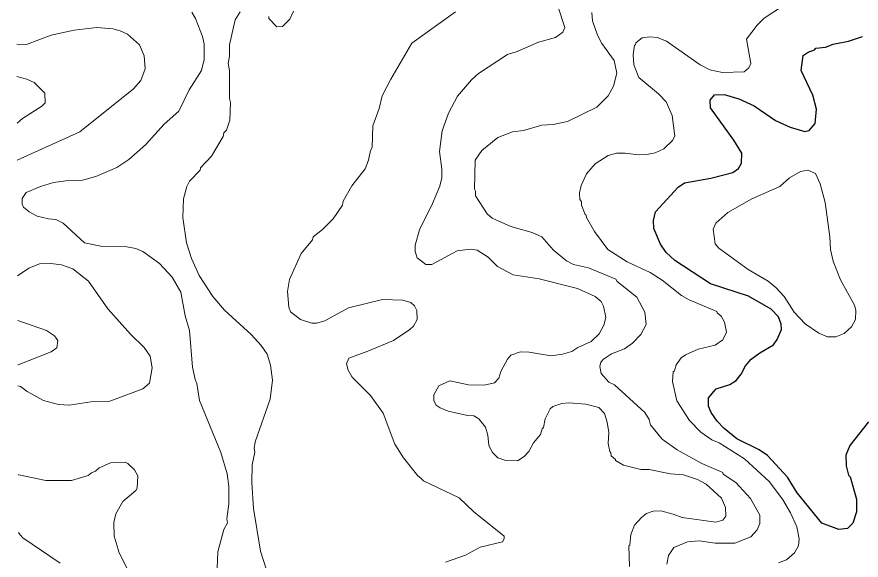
# Model space of a CAD drawing. Extents: x 447.8 to 473.9, y 7733.1 to 7760.8.
# Drawn here: x 447.844 to 450.044, y 7737.469 to 7738.885 of the extents above; entities that cross this region are included whole.
import ezdxf

# ---------------------------------------------------------------- set-up
doc = ezdxf.new("R2010")
doc.units = 0
doc.header["$LTSCALE"] = 0.032
doc.layers.add('1', color=7, linetype='Continuous', lineweight=25)
doc.layers.add('2', color=7, linetype='Continuous', lineweight=13)

msp = doc.modelspace()

# ---------------------------------------------------------------- linework, layer by layer
at = {"layer": '1'}
msp.add_lwpolyline([(450.0634, 7737.8292), (450.0141, 7737.7678), (450.0039, 7737.7429), (450.005, 7737.7148), (450.011, 7737.6908), (450.0157, 7737.6863), (450.0319, 7737.6281), (450.0318, 7737.595), (450.0225, 7737.5652), (450.008, 7737.5512), (449.9855, 7737.5487), (449.9418, 7737.5658), (449.8775, 7737.6448), (449.8517, 7737.6855), (449.7996, 7737.7415), (449.7782, 7737.7563), (449.7202, 7737.7854), (449.6868, 7737.8119), (449.6685, 7737.8309), (449.6534, 7737.8534), (449.646, 7737.8704), (449.6465, 7737.8919), (449.6659, 7737.9152), (449.7019, 7737.927), (449.7184, 7737.9374), (449.7314, 7737.9537), (449.7427, 7737.9752), (449.7578, 7737.9926), (449.7796, 7738.0096), (449.8155, 7738.0298), (449.825, 7738.044), (449.8361, 7738.0701), (449.8353, 7738.0844), (449.8282, 7738.1032), (449.8095, 7738.1229), (449.7501, 7738.1571), (449.6516, 7738.1891), (449.5581, 7738.25), (449.5362, 7738.271), (449.5216, 7738.2925), (449.5039, 7738.3333), (449.5029, 7738.3537), (449.5079, 7738.3767), (449.5676, 7738.4414), (449.5837, 7738.4519), (449.6523, 7738.464), (449.7093, 7738.479), (449.724, 7738.4896), (449.7326, 7738.5038), (449.7333, 7738.53), (449.7126, 7738.5636), (449.6513, 7738.6481), (449.6504, 7738.6675), (449.6617, 7738.6813), (449.6871, 7738.6827), (449.7256, 7738.6715), (449.7649, 7738.6527), (449.8211, 7738.6151), (449.8589, 7738.5977), (449.8972, 7738.586), (449.9081, 7738.5885), (449.9244, 7738.6069), (449.9276, 7738.6438), (449.9179, 7738.6806), (449.8876, 7738.7453), (449.8933, 7738.7837), (449.9059, 7738.7925), (449.9225, 7738.799), (449.9256, 7738.803), (449.9514, 7738.8054), (449.9713, 7738.8135), (450.0109, 7738.8211), (450.0478, 7738.8334)], dxfattribs=at)
at = {"layer": '2'}
for points in [[(448.5008, 7737.4251), (448.4791, 7737.4928), (448.4608, 7737.6039), (448.456, 7737.6716), (448.4576, 7737.7175), (448.4639, 7737.7502), (448.4623, 7737.7604), (448.4654, 7737.7772), (448.504, 7737.8884), (448.5104, 7737.9378), (448.5048, 7737.9768), (448.496, 7738.0054), (448.4805, 7738.028), (448.4546, 7738.0572), (448.3849, 7738.1206), (448.3545, 7738.156), (448.3196, 7738.2106), (448.2991, 7738.2549), (448.2861, 7738.2962), (448.2764, 7738.3619), (448.2787, 7738.4107), (448.2875, 7738.4428), (448.2944, 7738.457), (448.3219, 7738.4857), (448.3231, 7738.4912), (448.3513, 7738.5219), (448.3815, 7738.5731), (448.3838, 7738.5823), (448.3902, 7738.5899), (448.3995, 7738.6152), (448.4007, 7738.6619), (448.3983, 7738.6723), (448.3982, 7738.7452), (448.3951, 7738.7634), (448.3982, 7738.7826), (448.3983, 7738.8121), (448.4134, 7738.8768), (448.4262, 7738.8976)], [(448.5008, 7738.886), (448.501, 7738.8801), (448.5216, 7738.8584), (448.5359, 7738.8599), (448.5553, 7738.8784), (448.5648, 7738.8997)], [(448.9873, 7738.8976), (448.8736, 7738.8158), (448.8184, 7738.7226), (448.7961, 7738.6794), (448.7882, 7738.6462), (448.7719, 7738.6009), (448.7701, 7738.5442), (448.7654, 7738.5368), (448.7607, 7738.5111), (448.7514, 7738.4891), (448.7172, 7738.4441), (448.6942, 7738.4049), (448.6926, 7738.394), (448.6684, 7738.3587), (448.6408, 7738.3305), (448.6164, 7738.3115), (448.6141, 7738.3041), (448.585, 7738.2683), (448.5544, 7738.2004), (448.5496, 7738.1694), (448.5524, 7738.1282), (448.5573, 7738.1157), (448.5828, 7738.0959), (448.6127, 7738.0865), (448.6246, 7738.0865), (448.6462, 7738.0924), (448.7087, 7738.1268), (448.7971, 7738.1481), (448.85, 7738.1465), (448.8711, 7738.1401), (448.8802, 7738.1315), (448.8861, 7738.1194), (448.8871, 7738.0964), (448.8773, 7738.0789), (448.868, 7738.0698), (448.8256, 7738.0412), (448.7583, 7738.0132), (448.7093, 7737.9955), (448.7029, 7737.9804), (448.7075, 7737.964), (448.7176, 7737.946), (448.7654, 7737.8978), (448.799, 7737.8523), (448.8293, 7737.7716), (448.8515, 7737.7361), (448.8891, 7737.6886), (448.8966, 7737.6831), (448.9035, 7737.6759), (448.9962, 7737.6311), (449.0349, 7737.5948), (449.114, 7737.5314)], [(449.2544, 7738.9096), (449.2718, 7738.8568), (449.2668, 7738.8452), (449.2476, 7738.8309), (449.203, 7738.819), (449.1476, 7738.7944), (449.1227, 7738.787), (449.0473, 7738.7373), (449.0285, 7738.7206), (448.9924, 7738.6777), (448.9688, 7738.6335), (448.9527, 7738.5878), (448.9458, 7738.534), (448.9513, 7738.4884), (448.9513, 7738.4656), (448.9459, 7738.4438), (448.9274, 7738.3985), (448.8934, 7738.3302), (448.8824, 7738.2895), (448.8824, 7738.2732), (448.8871, 7738.2567), (448.9099, 7738.2396), (448.9253, 7738.2396), (448.9915, 7738.2747), (449.0252, 7738.2796), (449.0432, 7738.2764), (449.0726, 7738.2583), (449.0967, 7738.2345), (449.1376, 7738.2122), (449.2049, 7738.2018), (449.3047, 7738.1766), (449.3511, 7738.1565), (449.3665, 7738.1433), (449.3728, 7738.1307), (449.3784, 7738.101), (449.3735, 7738.0817), (449.3616, 7738.0589), (449.3408, 7738.0392), (449.3057, 7738.023), (449.2902, 7738.0129), (449.2661, 7738.0056), (449.2362, 7738.0015), (449.1786, 7738.0111), (449.1565, 7738.0118), (449.1313, 7738.0033), (449.1223, 7737.9929), (449.1052, 7737.961), (449.1002, 7737.9436), (449.0889, 7737.9307), (449.0617, 7737.9248), (449.0211, 7737.9261), (448.9723, 7737.9366), (448.9433, 7737.9233), (448.9305, 7737.8999), (448.9307, 7737.884), (448.9371, 7737.8733), (448.9473, 7737.8658), (448.9676, 7737.857)], [(449.4562, 7738.812), (449.457, 7738.817), (449.4737, 7738.8303), (449.4926, 7738.8327), (449.5121, 7738.8311), (449.5364, 7738.8214), (449.6246, 7738.7594), (449.6497, 7738.7464), (449.6828, 7738.7397), (449.7389, 7738.7413), (449.7511, 7738.7523), (449.7562, 7738.7629), (449.7449, 7738.8267), (449.7727, 7738.8629), (449.7916, 7738.8817), (449.836, 7738.9111)], [(448.3661, 7737.4492), (448.3682, 7737.4908), (448.3839, 7737.5491), (448.3934, 7737.5665), (448.3912, 7737.5769), (448.3966, 7737.6155), (448.3966, 7737.6607), (448.3918, 7737.6944), (448.3761, 7737.7494), (448.3197, 7737.8849), (448.3132, 7737.9297), (448.3085, 7737.9398), (448.3021, 7737.9718), (448.294, 7738.0679), (448.2829, 7738.1061), (448.2715, 7738.1678), (448.2489, 7738.2061), (448.216, 7738.2421), (448.1721, 7738.2731), (448.154, 7738.2808), (448.1305, 7738.2859), (448.0673, 7738.286), (448.0203, 7738.2957), (447.9653, 7738.3469), (447.9458, 7738.3566), (447.9263, 7738.3583), (447.897, 7738.3657), (447.8759, 7738.3769), (447.8619, 7738.3889), (447.858, 7738.397), (447.8583, 7738.4113), (447.8681, 7738.4268), (447.9055, 7738.4427), (447.9399, 7738.453), (447.9714, 7738.4575), (448.0155, 7738.4589), (448.0497, 7738.4685), (448.105, 7738.4925), (448.1359, 7738.5127), (448.1794, 7738.5513), (448.2283, 7738.605), (448.2661, 7738.6389), (448.2929, 7738.6942), (448.3252, 7738.7451), (448.3325, 7738.7734), (448.3325, 7738.8134), (448.3282, 7738.8333), (448.31, 7738.8807), (448.3004, 7738.8967)], [(449.5381, 7737.4585), (449.5419, 7737.4809), (449.5561, 7737.5016), (449.5913, 7737.5165), (449.622, 7737.5197), (449.6633, 7737.5136), (449.7148, 7737.5133), (449.7566, 7737.5297), (449.7726, 7737.548), (449.7801, 7737.5649), (449.7801, 7737.5866), (449.7554, 7737.6297), (449.7174, 7737.6713), (449.6843, 7737.6935), (449.6834, 7737.6971), (449.6287, 7737.7205), (449.5643, 7737.7566), (449.5252, 7737.7843), (449.495, 7737.8217), (449.4915, 7737.836), (449.4801, 7737.8542), (449.4012, 7737.9258), (449.3863, 7737.9328), (449.3668, 7737.9555), (449.3634, 7737.9736), (449.3653, 7737.9849), (449.3727, 7737.9932), (449.3938, 7738.007), (449.4274, 7738.0198), (449.4481, 7738.0343), (449.4701, 7738.057), (449.4842, 7738.0832), (449.4803, 7738.1156), (449.4595, 7738.1543), (449.4086, 7738.1951), (449.405, 7738.2009), (449.3338, 7738.2309), (449.2943, 7738.2396), (449.2766, 7738.2488), (449.2422, 7738.2771), (449.2124, 7738.3115), (449.1869, 7738.3228), (449.1315, 7738.3386), (449.0829, 7738.3605), (449.07, 7738.3711), (449.0395, 7738.4186), (449.0394, 7738.4308), (449.0362, 7738.4361), (449.0379, 7738.5109), (449.0553, 7738.5366), (449.0975, 7738.5706), (449.1359, 7738.585), (449.1645, 7738.5889), (449.212, 7738.6025), (449.2415, 7738.6042), (449.2793, 7738.612), (449.3555, 7738.6496), (449.3846, 7738.6794), (449.3986, 7738.7044), (449.4074, 7738.7381), (449.4008, 7738.7711), (449.3686, 7738.815), (449.3572, 7738.8368), (449.3436, 7738.8743), (449.3426, 7738.8962)], [(447.8452, 7738.5109), (448.0081, 7738.5853), (448.1479, 7738.697), (448.1673, 7738.7189), (448.1786, 7738.7496), (448.176, 7738.7836), (448.1639, 7738.8121), (448.1321, 7738.8398), (448.1131, 7738.8486), (448.0939, 7738.8535), (448.053, 7738.8568), (447.9935, 7738.8502), (447.9335, 7738.8367), (447.8695, 7738.8127), (447.8443, 7738.8132)], [(449.5159, 7738.6841), (449.4647, 7738.7265), (449.4517, 7738.7599), (449.4499, 7738.7856), (449.4532, 7738.8107), (449.4562, 7738.812)], [(447.8446, 7738.7297), (447.8698, 7738.7226), (447.8892, 7738.714), (447.917, 7738.6861), (447.9178, 7738.6606), (447.9091, 7738.6517), (447.8585, 7738.62), (447.845, 7738.6078)], [(449.8288, 7737.4625), (449.8495, 7737.4703), (449.87, 7737.4879), (449.8811, 7737.506), (449.8827, 7737.5245), (449.8764, 7737.5561), (449.8603, 7737.5926), (449.8394, 7737.6279), (449.804, 7737.6738), (449.7398, 7737.7331), (449.6737, 7737.7747), (449.6545, 7737.7828), (449.6265, 7737.8024), (449.5964, 7737.8326), (449.5637, 7737.884), (449.5526, 7737.9349), (449.5542, 7737.9602), (449.5573, 7737.9624), (449.5623, 7737.9776), (449.5753, 7737.9961), (449.5862, 7738.0038), (449.6195, 7738.0189), (449.6636, 7738.0295), (449.6839, 7738.0432), (449.6934, 7738.0632), (449.6875, 7738.0894), (449.679, 7738.105), (449.6684, 7738.1133), (449.6676, 7738.1169), (449.5961, 7738.1472), (449.5761, 7738.1585), (449.5255, 7738.1984), (449.4941, 7738.2186), (449.4344, 7738.2465), (449.3836, 7738.2785), (449.3491, 7738.3258), (449.3282, 7738.3622), (449.3279, 7738.3683), (449.3249, 7738.3698), (449.3153, 7738.3938), (449.3151, 7738.4035), (449.3106, 7738.4085), (449.3105, 7738.4261), (449.3147, 7738.4453), (449.3282, 7738.4754), (449.3511, 7738.5022), (449.3848, 7738.5235), (449.4066, 7738.5296), (449.4294, 7738.5296), (449.4639, 7738.5249), (449.4858, 7738.5257), (449.507, 7738.5302), (449.5295, 7738.5409), (449.5527, 7738.5627), (449.5589, 7738.5741), (449.5517, 7738.6274), (449.5358, 7738.6632), (449.5159, 7738.6841)], [(447.8462, 7738.2103), (447.8751, 7738.2303), (447.9028, 7738.2411), (447.9324, 7738.2419), (447.9602, 7738.2388), (447.9904, 7738.2286), (448.0307, 7738.1959), (448.081, 7738.1241), (448.1399, 7738.0578), (448.1755, 7738.0228), (448.1914, 7738.0006), (448.1971, 7737.9701), (448.1898, 7737.9305), (448.1727, 7737.9156), (448.0863, 7737.8837), (448.0372, 7737.8819), (447.9809, 7737.8732), (447.9525, 7737.8744), (447.914, 7737.8853), (447.8708, 7737.9087), (447.8537, 7737.9216), (447.847, 7737.9234)], [(447.8465, 7738.0939), (447.9214, 7738.0674), (447.9427, 7738.0537), (447.951, 7738.0412), (447.9486, 7738.0227), (447.9336, 7738.012), (447.8476, 7737.9782), (447.8468, 7737.9779)], [(449.0714, 7737.7945), (449.0738, 7737.7678), (449.0835, 7737.75), (449.0973, 7737.736), (449.118, 7737.7288), (449.1486, 7737.7282), (449.1661, 7737.7393), (449.1783, 7737.7524), (449.1902, 7737.7746), (449.2085, 7737.7969), (449.2127, 7737.8112), (449.2163, 7737.8148), (449.2207, 7737.8376), (449.234, 7737.863), (449.2408, 7737.8698), (449.2639, 7737.8771), (449.2825, 7737.8787), (449.3269, 7737.8758), (449.3609, 7737.8667), (449.3753, 7737.8515), (449.3825, 7737.829), (449.3866, 7737.8015), (449.385, 7737.7727), (449.389, 7737.752), (449.3921, 7737.7486), (449.3925, 7737.7407), (449.4038, 7737.7315), (449.4041, 7737.7285), (449.4245, 7737.7167), (449.4703, 7737.7055), (449.4919, 7737.7055), (449.5474, 7737.6937), (449.5813, 7737.6912), (449.6177, 7737.679), (449.6404, 7737.6667), (449.6799, 7737.6303), (449.6902, 7737.6061), (449.6917, 7737.5836), (449.6836, 7737.5733), (449.665, 7737.5678), (449.5778, 7737.58), (449.5545, 7737.5893), (449.5217, 7737.5974), (449.5022, 7737.5965), (449.4849, 7737.5905), (449.4715, 7737.5806), (449.4536, 7737.5603), (449.444, 7737.5362), (449.4411, 7737.5083), (449.4387, 7737.5065), (449.4406, 7737.4525)], [(448.9676, 7737.857), (449.0186, 7737.8456), (449.0345, 7737.845), (449.0477, 7737.8377), (449.0654, 7737.8156), (449.0714, 7737.7945)], [(447.8477, 7737.6916), (447.8492, 7737.6913), (447.92, 7737.6766), (447.9869, 7737.6768), (448.03, 7737.6895), (448.0386, 7737.6966), (448.0491, 7737.7006), (448.059, 7737.71), (448.0881, 7737.7224), (448.1261, 7737.724), (448.1337, 7737.7208), (448.1503, 7737.7043), (448.1593, 7737.6885), (448.1577, 7737.657), (448.1539, 7737.6508), (448.1204, 7737.6216), (448.1022, 7737.5897), (448.0969, 7737.5668), (448.0978, 7737.5318), (448.111, 7737.4883), (448.1355, 7737.4401)], [(447.8482, 7737.5407), (447.8532, 7737.535), (447.8597, 7737.5276), (447.9567, 7737.4612)], [(449.114, 7737.5314), (449.114, 7737.5248), (449.1095, 7737.517), (449.051, 7737.5029), (449.0128, 7737.4823), (448.9606, 7737.4634)]]:
    msp.add_lwpolyline(points, dxfattribs=at)
msp.add_lwpolyline([(449.9371, 7738.4498), (449.9249, 7738.4768), (449.905, 7738.4855), (449.8862, 7738.4816), (449.8574, 7738.4649), (449.8317, 7738.4425), (449.7594, 7738.4102), (449.697, 7738.3751), (449.6649, 7738.3468), (449.6584, 7738.3313), (449.6632, 7738.2936), (449.673, 7738.2816), (449.75, 7738.2265), (449.8016, 7738.1958), (449.8221, 7738.179), (449.8432, 7738.1564), (449.8696, 7738.1149), (449.8977, 7738.0851), (449.9338, 7738.0601), (449.9566, 7738.0512), (449.9778, 7738.051), (449.9999, 7738.0596), (450.0192, 7738.077), (450.0294, 7738.096), (450.0302, 7738.1205), (450.0267, 7738.1334), (449.99, 7738.1997), (449.9714, 7738.248), (449.9637, 7738.2783), (449.9621, 7738.3116), (449.95, 7738.4014)], close=True, dxfattribs=at)

doc.saveas('drawing.dxf')
